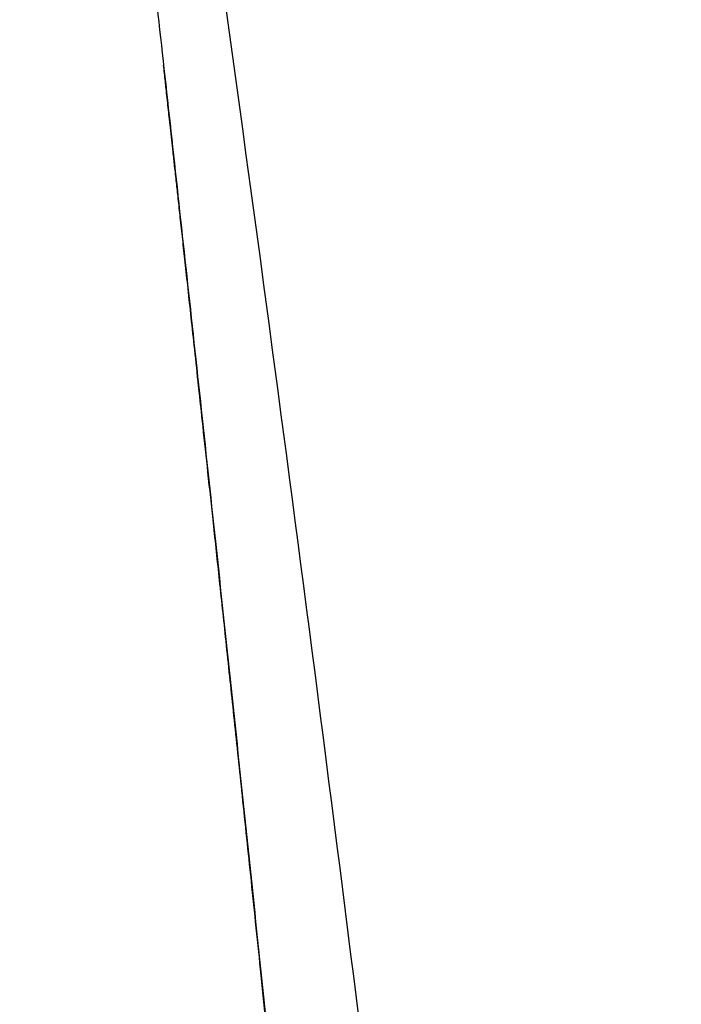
# Model space of a CAD drawing. Header units: millimetres. Extents: x 0 to 297, y 0 to 210.
# Tile 304 of 455: x 146.268 to 146.378, y 160.157 to 160.32. Entities that reach past the tile are written whole.
import ezdxf

# ---------------------------------------------------------------- set-up
doc = ezdxf.new("R2010")
doc.units = ezdxf.units.MM
doc.header["$LTSCALE"] = 16.335
doc.layers.add('INTFCLR_144815', color=7, linetype='CONTINUOUS')

msp = doc.modelspace()

# ---------------------------------------------------------------- linework, layer by layer
at = {"layer": 'INTFCLR_144815', "color": 7, "linetype": 'Continuous'}
for points, knots in [([(146.2685356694, 160.5484094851), (146.2681768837, 160.5484163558), (146.2680291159, 160.5472856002), (146.2679020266, 160.5463130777), (146.2678541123, 160.545055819), (146.2678390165, 160.5438617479), (146.2678490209, 160.5426154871), (146.2678770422, 160.5413375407), (146.267926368, 160.539854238), (146.2679877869, 160.538439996), (146.2680571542, 160.5370632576), (146.2681218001, 160.535894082), (146.2681947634, 160.5346694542), (146.2682763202, 160.5333817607), (146.2683739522, 160.5319246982), (146.2684909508, 160.5302691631), (146.2686240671, 160.5284761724), (146.2687751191, 160.5265266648), (146.2689464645, 160.5243986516), (146.2691395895, 160.5220853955), (146.2693573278, 160.5195591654), (146.2696055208, 160.5167619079), (146.2698875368, 160.5136710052), (146.2702022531, 160.5103075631), (146.2705545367, 160.5066260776), (146.270964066, 160.5024358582), (146.2714181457, 160.4978830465), (146.2719235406, 160.4929039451), (146.2724898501, 160.4874110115), (146.2731482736, 160.4811191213), (146.2738898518, 160.4741287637), (146.2747322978, 160.4662807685), (146.2756839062, 160.4575084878), (146.2767801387, 160.4474943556), (146.2780195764, 160.4362568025), (146.279427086, 160.4235712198), (146.2810135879, 160.4093330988), (146.2827543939, 160.3937483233), (146.2846438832, 160.3768412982), (146.2866454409, 160.3589097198), (146.2887705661, 160.3398167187), (146.2909834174, 160.3198494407), (146.2932747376, 160.2990577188), (146.2956271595, 160.2775663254), (146.2980548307, 160.2552123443), (146.3005695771, 160.2318492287), (146.303149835, 160.2076373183), (146.3057579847, 160.1828988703), (146.3083819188, 160.1577273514), (146.3110417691, 160.1319038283), (146.3137731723, 160.1050452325), (146.3156055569, 160.0867812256), (146.316537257, 160.0774282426)], [0, 0, 0, 0, 0.0022727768, 0.0047552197, 0.0072724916, 0.0099339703, 0.0124032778, 0.0151433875, 0.0180360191, 0.0218007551, 0.0241093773, 0.0267664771, 0.0292170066, 0.0318792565, 0.0349383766, 0.0384659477, 0.0423906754, 0.04632546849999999, 0.0508500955, 0.0559119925, 0.0610273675, 0.0669092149, 0.0736979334, 0.08068481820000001, 0.088304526, 0.0971210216, 0.107349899, 0.1172826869, 0.1288180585, 0.1423236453, 0.1573498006, 0.173339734, 0.1923142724, 0.213234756, 0.2371428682, 0.2639186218, 0.2940716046, 0.3278777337, 0.3632382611, 0.4018184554, 0.4421522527, 0.4849100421, 0.5290549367, 0.5746333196, 0.6218382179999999, 0.6714657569, 0.7234577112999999, 0.7760520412, 0.8290144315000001, 0.8837447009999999, 0.9404699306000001, 1, 1, 1, 1]), ([(146.3165372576, 160.0774282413), (146.3156882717, 160.0859472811), (146.3140844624, 160.1019459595), (146.31179393, 160.124515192), (146.3097554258, 160.1443979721), (146.3079332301, 160.1620137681), (146.3062945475, 160.1777332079), (146.3048198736, 160.1917830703), (146.303476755, 160.2045023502), (146.3022386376, 160.2161649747), (146.3011010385, 160.2268295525), (146.3000722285, 160.2364335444), (146.2991576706, 160.2449397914), (146.2983384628, 160.2525345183), (146.2976041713, 160.2593229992), (146.2969486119, 160.2653696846), (146.2963622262, 160.270767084), (146.2958344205, 160.2756163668), (146.2953627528, 160.2799426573), (146.2949330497, 160.2838782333), (146.294548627, 160.2873944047), (146.2942040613, 160.2905421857), (146.2938913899, 160.2933956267), (146.2936072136, 160.2959865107), (146.293347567, 160.2983515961), (146.29311321, 160.3004846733), (146.2928984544, 160.3024379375), (146.2927014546, 160.3042284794), (146.2925213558, 160.3058644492), (146.2923501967, 160.3074183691), (146.2921900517, 160.3088714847), (146.2919924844, 160.3106633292), (146.291852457, 160.3119324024), (146.2917563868, 160.3128029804)], [0, 0, 0, 0, 0.1085181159, 0.2038078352, 0.2875461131, 0.3618636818, 0.4282885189, 0.487877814, 0.5409311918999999, 0.5904083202, 0.6365382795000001, 0.6768771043, 0.7128403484, 0.7449807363, 0.7737025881, 0.7993897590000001, 0.8220747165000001, 0.8425199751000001, 0.8612199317, 0.8772376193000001, 0.8927018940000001, 0.9060547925, 0.9173756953, 0.9290872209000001, 0.9390925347, 0.9475344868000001, 0.9562877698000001, 0.964000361, 0.9703674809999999, 0.9771498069, 0.9838162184, 0.9888979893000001, 1, 1, 1, 1])]:
    msp.add_open_spline(points, degree=3, knots=knots, dxfattribs=at)
at = {"layer": 'INTFCLR_144815', "color": 9, "linetype": 'Continuous'}
msp.add_open_spline([(146.3777835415, 159.6608559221), (146.3714691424, 159.7282054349), (146.3566880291, 159.8771675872), (146.3312299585, 160.1029362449), (146.3015784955, 160.3315193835), (146.2797373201, 160.4783572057), (146.2685356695, 160.5484094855)], degree=3, knots=[0, 0, 0, 0, 0.2268957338, 0.5020939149, 0.7620442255, 1, 1, 1, 1], dxfattribs=at)

doc.saveas('drawing.dxf')
